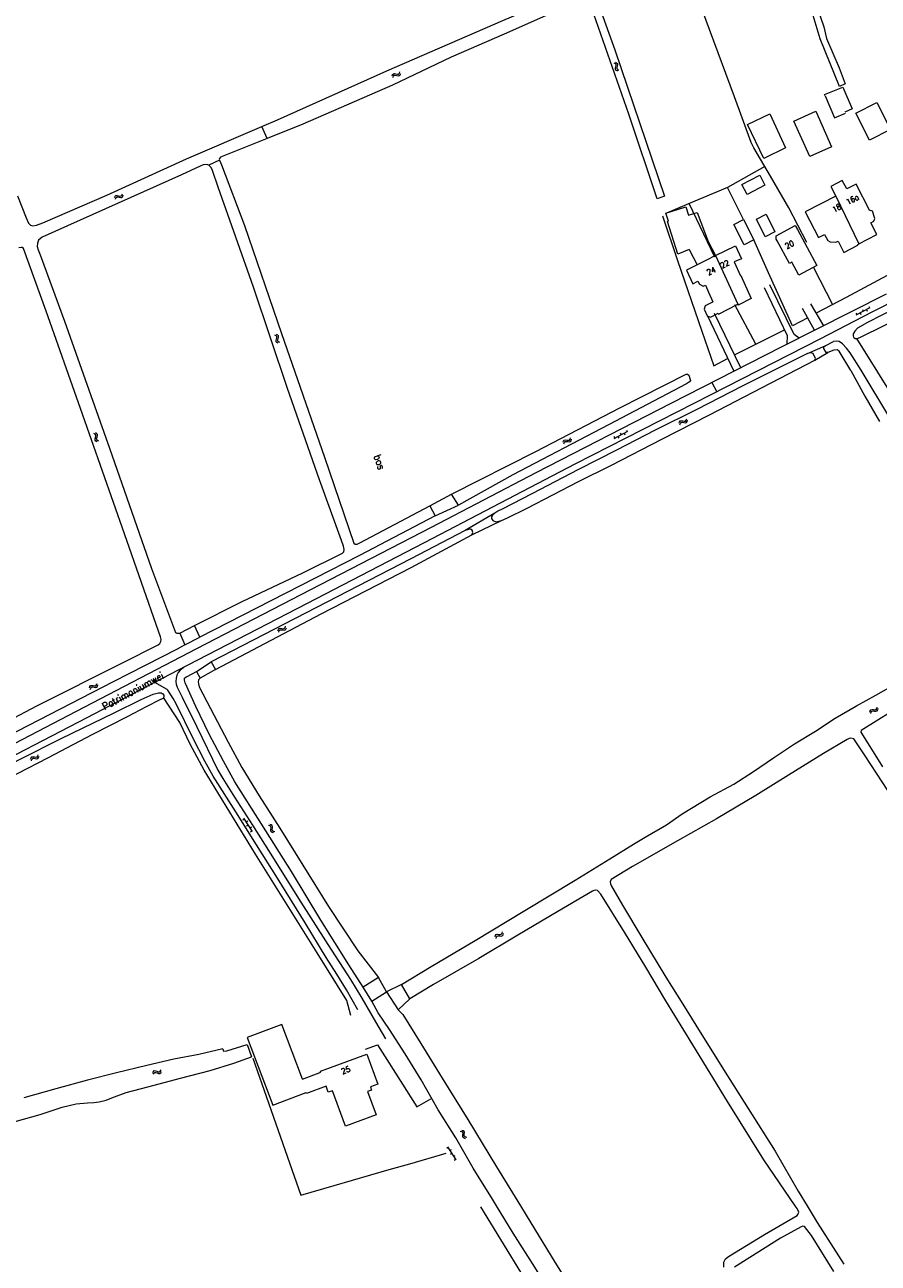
# Model space of a CAD drawing. Header units: metres. Extents: x 189705 to 199106, y 581686 to 588448.
# Tile 358 of 555: x 194713 to 194954, y 587484 to 587834. Entities that reach past the tile are written whole.
import ezdxf

# ---------------------------------------------------------------- set-up
doc = ezdxf.new("R2010")
doc.units = ezdxf.units.M
doc.layers.add('B-WA-OG-GBKN-G', color=7, linetype='Continuous', lineweight=18)
doc.styles.add('Style-STANDARD', font='STANDARD.shx')

msp = doc.modelspace()

# ---------------------------------------------------------------- linework, layer by layer
at = {"layer": 'B-WA-OG-GBKN-G'}
for p, q in [((194879.5, 587823.33), (194879.868, 587823.154)), ((194879.868, 587823.154), (194880.093, 587822.915)), ((194880.014, 587822.19), (194879.899, 587821.799)), ((194879.899, 587821.799), (194879.926, 587821.471)), ((194879.926, 587821.471), (194880.158, 587821.226)), ((194879.954, 587823.532), (194880.323, 587823.359)), ((194880.123, 587822.59), (194880.014, 587822.19)), ((194880.093, 587822.915), (194880.123, 587822.59)), ((194880.158, 587821.226), (194880.528, 587821.051)), ((194880.323, 587823.359), (194880.549, 587823.123)), ((194880.467, 587822.394), (194880.354, 587822.002)), ((194880.354, 587822.002), (194880.382, 587821.674)), ((194880.382, 587821.674), (194880.612, 587821.428)), ((194880.58, 587822.785), (194880.467, 587822.394)), ((194880.549, 587823.123), (194880.58, 587822.785)), ((194880.612, 587821.428), (194880.981, 587821.253)), ((194816.799, 587819.639), (194816.957, 587820.015)), ((194816.957, 587820.015), (194817.185, 587820.25)), ((194817.018, 587819.194), (194817.18, 587819.568)), ((194817.18, 587819.568), (194817.41, 587819.802)), ((194817.185, 587820.25), (194817.521, 587820.294)), ((194817.41, 587819.802), (194817.733, 587819.845)), ((194817.521, 587820.294), (194817.916, 587820.196)), ((194817.733, 587819.845), (194818.137, 587819.751)), ((194817.916, 587820.196), (194818.312, 587820.098)), ((194818.137, 587819.751), (194818.533, 587819.651)), ((194818.312, 587820.098), (194818.639, 587820.139)), ((194818.533, 587819.651), (194818.86, 587819.691)), ((194818.639, 587820.139), (194818.876, 587820.378)), ((194818.86, 587819.691), (194819.096, 587819.932)), ((194818.876, 587820.378), (194819.037, 587820.754)), ((194819.096, 587819.932), (194819.256, 587820.308)), ((194740.424, 587785.923), (194740.583, 587786.3)), ((194738.348, 587785.18), (194738.506, 587785.556)), ((194738.506, 587785.556), (194738.733, 587785.791)), ((194738.569, 587784.735), (194738.729, 587785.11)), ((194738.729, 587785.11), (194738.959, 587785.344)), ((194738.733, 587785.791), (194739.069, 587785.836)), ((194738.959, 587785.344), (194739.282, 587785.388)), ((194739.069, 587785.836), (194739.464, 587785.739)), ((194739.282, 587785.388), (194739.686, 587785.295)), ((194739.464, 587785.739), (194739.861, 587785.643)), ((194739.686, 587785.295), (194740.082, 587785.196)), ((194739.861, 587785.643), (194740.187, 587785.684)), ((194740.082, 587785.196), (194740.409, 587785.237)), ((194740.187, 587785.684), (194740.424, 587785.923)), ((194740.409, 587785.237), (194740.644, 587785.478)), ((194740.644, 587785.478), (194740.804, 587785.855)), ((194948.048, 587752.584), (194948.277, 587752.14)), ((194948.099, 587752.048), (194952.009, 587754.067)), ((194949.166, 587752.599), (194949.395, 587752.154)), ((194949.825, 587753.502), (194950.054, 587753.057)), ((194950.943, 587753.516), (194951.172, 587753.072)), ((194951.602, 587754.419), (194951.831, 587753.975)), ((194784.027, 587746.133), (194783.664, 587746.32)), ((194784.016, 587744.776), (194784.141, 587745.162)), ((194784.036, 587744.437), (194784.016, 587744.776)), ((194784.249, 587745.88), (194784.027, 587746.133)), ((194784.254, 587744.194), (194784.036, 587744.437)), ((194784.487, 587746.321), (194784.124, 587746.508)), ((194784.141, 587745.162), (194784.266, 587745.551)), ((194784.266, 587745.551), (194784.249, 587745.88)), ((194784.617, 587744.009), (194784.254, 587744.194)), ((194784.478, 587744.956), (194784.6, 587745.352)), ((194784.498, 587744.63), (194784.478, 587744.956)), ((194784.711, 587746.068), (194784.487, 587746.321)), ((194784.715, 587744.384), (194784.498, 587744.63)), ((194784.6, 587745.352), (194784.728, 587745.74)), ((194784.728, 587745.74), (194784.711, 587746.068)), ((194785.077, 587744.197), (194784.715, 587744.384)), ((194897.979, 587721.385), (194898.112, 587721.77)), ((194898.112, 587721.77), (194898.324, 587722.019)), ((194898.228, 587720.955), (194898.364, 587721.339)), ((194898.324, 587722.019), (194898.656, 587722.086)), ((194898.364, 587721.339), (194898.578, 587721.588)), ((194898.578, 587721.588), (194898.898, 587721.652)), ((194898.656, 587722.086), (194899.057, 587722.014)), ((194898.898, 587721.652), (194899.307, 587721.585)), ((194899.057, 587722.014), (194899.459, 587721.944)), ((194899.307, 587721.585), (194899.709, 587721.512)), ((194899.459, 587721.944), (194899.782, 587722.006)), ((194899.709, 587721.512), (194900.032, 587721.574)), ((194899.782, 587722.006), (194900.002, 587722.26)), ((194900.002, 587722.26), (194900.138, 587722.646)), ((194900.032, 587721.574), (194900.251, 587721.83)), ((194900.251, 587721.83), (194900.387, 587722.216)), ((194732.82, 587718.277), (194732.455, 587718.462)), ((194732.818, 587716.92), (194732.941, 587717.308)), ((194732.841, 587716.582), (194732.818, 587716.92)), ((194733.044, 587718.026), (194732.82, 587718.277)), ((194733.061, 587716.34), (194732.841, 587716.582)), ((194733.279, 587718.469), (194732.914, 587718.653)), ((194732.941, 587717.308), (194733.063, 587717.697)), ((194733.063, 587717.697), (194733.044, 587718.026)), ((194733.426, 587716.158), (194733.061, 587716.34)), ((194733.504, 587718.218), (194733.279, 587718.469)), ((194733.279, 587717.103), (194733.399, 587717.501)), ((194733.302, 587716.778), (194733.279, 587717.103)), ((194733.521, 587716.534), (194733.302, 587716.778)), ((194733.399, 587717.501), (194733.523, 587717.889)), ((194733.523, 587717.889), (194733.504, 587718.218)), ((194733.884, 587716.349), (194733.521, 587716.534)), ((194865.161, 587715.977), (194865.291, 587716.363)), ((194865.291, 587716.363), (194865.5, 587716.615)), ((194865.5, 587716.615), (194865.832, 587716.684)), ((194865.547, 587715.935), (194865.759, 587716.186)), ((194865.759, 587716.186), (194866.078, 587716.253)), ((194865.832, 587716.684), (194866.233, 587716.616)), ((194866.078, 587716.253), (194866.488, 587716.19)), ((194866.233, 587716.616), (194866.636, 587716.549)), ((194866.488, 587716.19), (194866.89, 587716.12)), ((194866.636, 587716.549), (194866.959, 587716.614)), ((194866.89, 587716.12), (194867.212, 587716.185)), ((194866.959, 587716.614), (194867.177, 587716.87)), ((194867.177, 587716.87), (194867.309, 587717.257)), ((194867.212, 587716.185), (194867.43, 587716.443)), ((194867.43, 587716.443), (194867.561, 587716.83)), ((194879.55, 587717.635), (194879.777, 587717.19)), ((194879.598, 587717.099), (194883.519, 587719.097)), ((194880.668, 587717.644), (194880.895, 587717.198)), ((194881.332, 587718.543), (194881.559, 587718.098)), ((194882.45, 587718.552), (194882.677, 587718.106)), ((194883.114, 587719.451), (194883.341, 587719.006)), ((194865.414, 587715.55), (194865.547, 587715.935)), ((194786.344, 587663.334), (194786.561, 587663.59)), ((194786.561, 587663.59), (194786.692, 587663.978)), ((194784.548, 587662.691), (194784.677, 587663.078)), ((194784.677, 587663.078), (194784.885, 587663.33)), ((194784.802, 587662.264), (194784.934, 587662.65)), ((194784.885, 587663.33), (194785.217, 587663.4)), ((194784.934, 587662.65), (194785.145, 587662.901)), ((194785.145, 587662.901), (194785.464, 587662.97)), ((194785.217, 587663.4), (194785.618, 587663.333)), ((194785.464, 587662.97), (194785.874, 587662.908)), ((194785.618, 587663.333), (194786.021, 587663.268)), ((194785.874, 587662.908), (194786.276, 587662.839)), ((194786.021, 587663.268), (194786.344, 587663.334)), ((194786.276, 587662.839), (194786.599, 587662.905)), ((194786.599, 587662.905), (194786.815, 587663.164)), ((194786.815, 587663.164), (194786.946, 587663.551)), ((194731.221, 587646.537), (194731.359, 587646.92)), ((194731.359, 587646.92), (194731.573, 587647.167)), ((194731.466, 587646.104), (194731.606, 587646.486)), ((194731.573, 587647.167), (194731.906, 587647.23)), ((194731.606, 587646.486), (194731.823, 587646.733)), ((194731.823, 587646.733), (194732.143, 587646.794)), ((194731.906, 587647.23), (194732.306, 587647.154)), ((194732.143, 587646.794), (194732.552, 587646.722)), ((194732.306, 587647.154), (194732.707, 587647.079)), ((194732.552, 587646.722), (194732.952, 587646.644)), ((194732.707, 587647.079), (194733.031, 587647.137)), ((194732.952, 587646.644), (194733.276, 587646.703)), ((194733.031, 587647.137), (194733.255, 587647.389)), ((194733.255, 587647.389), (194733.394, 587647.773)), ((194733.276, 587646.703), (194733.499, 587646.956)), ((194733.499, 587646.956), (194733.638, 587647.341)), ((194951.932, 587639.654), (194952.031, 587640.049)), ((194952.031, 587640.049), (194952.22, 587640.316)), ((194952.218, 587639.248), (194952.32, 587639.642)), ((194952.22, 587640.316), (194952.545, 587640.412)), ((194952.32, 587639.642), (194952.511, 587639.909)), ((194952.511, 587639.909), (194952.824, 587640.001)), ((194952.545, 587640.412), (194952.951, 587640.375)), ((194952.824, 587640.001), (194953.238, 587639.97)), ((194952.951, 587640.375), (194953.358, 587640.34)), ((194953.238, 587639.97), (194953.644, 587639.932)), ((194953.358, 587640.34), (194953.674, 587640.43)), ((194953.644, 587639.932), (194953.961, 587640.022)), ((194953.674, 587640.43), (194953.872, 587640.702)), ((194953.872, 587640.702), (194953.973, 587641.098)), ((194953.961, 587640.022), (194954.157, 587640.296)), ((194954.157, 587640.296), (194954.258, 587640.692)), ((194714.606, 587626.351), (194714.737, 587626.737)), ((194714.737, 587626.737), (194714.947, 587626.988)), ((194714.858, 587625.923), (194714.991, 587626.308)), ((194714.947, 587626.988), (194715.278, 587627.057)), ((194714.991, 587626.308), (194715.204, 587626.558)), ((194715.204, 587626.558), (194715.523, 587626.625)), ((194715.278, 587627.057), (194715.679, 587626.988)), ((194715.523, 587626.625), (194715.933, 587626.561)), ((194715.679, 587626.988), (194716.082, 587626.92)), ((194715.933, 587626.561), (194716.335, 587626.49)), ((194716.082, 587626.92), (194716.405, 587626.984)), ((194716.335, 587626.49), (194716.657, 587626.554)), ((194716.405, 587626.984), (194716.623, 587627.24)), ((194716.623, 587627.24), (194716.756, 587627.627)), ((194716.657, 587626.554), (194716.875, 587626.812)), ((194716.875, 587626.812), (194717.008, 587627.199)), ((194774.607, 587609.191), (194775.026, 587609.463)), ((194777.311, 587605.939), (194774.917, 587609.631)), ((194775.57, 587608.624), (194775.99, 587608.896)), ((194775.695, 587607.513), (194776.114, 587607.785)), ((194782.246, 587607.474), (194781.85, 587607.577)), ((194782.654, 587607.758), (194782.258, 587607.861)), ((194782.927, 587607.56), (194782.654, 587607.758)), ((194783.015, 587607.243), (194782.927, 587607.56)), ((194776.658, 587606.946), (194777.078, 587607.218)), ((194776.783, 587605.834), (194777.202, 587606.106)), ((194782.517, 587607.276), (194782.246, 587607.474)), ((194782.606, 587606.958), (194782.517, 587607.276)), ((194782.53, 587606.147), (194782.568, 587606.552)), ((194782.624, 587605.821), (194782.53, 587606.147)), ((194782.568, 587606.552), (194782.606, 587606.958)), ((194782.89, 587605.631), (194782.624, 587605.821)), ((194783.285, 587605.53), (194782.89, 587605.631)), ((194782.942, 587606.423), (194782.975, 587606.837)), ((194783.033, 587606.11), (194782.942, 587606.423)), ((194782.975, 587606.837), (194783.015, 587607.243)), ((194783.298, 587605.917), (194783.033, 587606.11)), ((194783.692, 587605.813), (194783.298, 587605.917)), ((194845.949, 587576.091), (194846.057, 587576.484)), ((194846.057, 587576.484), (194846.251, 587576.747)), ((194846.227, 587575.679), (194846.337, 587576.071)), ((194846.251, 587576.747), (194846.578, 587576.836)), ((194846.337, 587576.071), (194846.534, 587576.334)), ((194846.534, 587576.334), (194846.848, 587576.419)), ((194846.578, 587576.836), (194846.982, 587576.791)), ((194846.848, 587576.419), (194847.261, 587576.38)), ((194846.982, 587576.791), (194847.388, 587576.748)), ((194847.261, 587576.38), (194847.667, 587576.334)), ((194847.388, 587576.748), (194847.707, 587576.831)), ((194847.667, 587576.334), (194847.985, 587576.417)), ((194847.707, 587576.831), (194847.91, 587577.1)), ((194847.91, 587577.1), (194848.019, 587577.494)), ((194847.985, 587576.417), (194848.187, 587576.687)), ((194848.187, 587576.687), (194848.296, 587577.081)), ((194749.101, 587537.711), (194749.317, 587538.057)), ((194749.247, 587537.237), (194749.466, 587537.581)), ((194749.317, 587538.057), (194749.579, 587538.253)), ((194749.466, 587537.581), (194749.73, 587537.775)), ((194749.579, 587538.253), (194749.917, 587538.243)), ((194749.73, 587537.775), (194750.056, 587537.767)), ((194749.917, 587538.243), (194750.292, 587538.084)), ((194750.056, 587537.767), (194750.44, 587537.61)), ((194750.292, 587538.084), (194750.668, 587537.926)), ((194750.44, 587537.61), (194750.815, 587537.449)), ((194750.668, 587537.926), (194750.997, 587537.914)), ((194750.997, 587537.914), (194751.269, 587538.112)), ((194751.144, 587537.437), (194751.415, 587537.638)), ((194751.269, 587538.112), (194751.486, 587538.458)), ((194751.415, 587537.638), (194751.633, 587537.984)), ((194750.815, 587537.449), (194751.144, 587537.437)), ((194836.513, 587520.955), (194836.117, 587521.055)), ((194836.786, 587520.759), (194836.513, 587520.955)), ((194836.919, 587521.242), (194836.522, 587521.342)), ((194836.877, 587520.443), (194836.786, 587520.759)), ((194836.808, 587519.63), (194836.843, 587520.036)), ((194836.843, 587520.036), (194836.877, 587520.443)), ((194837.193, 587521.047), (194836.919, 587521.242)), ((194837.284, 587520.73), (194837.193, 587521.047)), ((194837.218, 587519.91), (194837.247, 587520.324)), ((194837.247, 587520.324), (194837.284, 587520.73)), ((194832.259, 587516.304), (194832.682, 587516.569)), ((194834.913, 587513.011), (194832.576, 587516.739)), ((194836.904, 587519.305), (194836.808, 587519.63)), ((194837.172, 587519.117), (194836.904, 587519.305)), ((194837.567, 587519.019), (194837.172, 587519.117)), ((194837.311, 587519.598), (194837.218, 587519.91)), ((194837.578, 587519.407), (194837.311, 587519.598)), ((194837.973, 587519.306), (194837.578, 587519.407)), ((194833.213, 587515.722), (194833.637, 587515.987)), ((194833.321, 587514.609), (194833.745, 587514.875)), ((194834.276, 587514.027), (194834.699, 587514.293)), ((194834.383, 587512.914), (194834.807, 587513.18))]:
    msp.add_line(p, q, dxfattribs=at)
at = {"layer": 'B-WA-OG-GBKN-G', "flags": 128}
for points in [[(194780.005, 587805.263), (194784.413, 587807.153), (194815.351, 587821.033), (194848.108, 587835.286), (194863.076, 587841.677), (194867.272, 587843.728), (194871.557, 587846.085), (194876.937, 587849.196), (194881.438, 587851.453), (194889.348, 587854.882), (194897.361, 587858.512), (194912.813, 587865.052), (194933.847, 587873.851), (194934.895, 587874.278)], [(194928.441, 587863.871), (194938.934, 587833.542), (194939.663, 587830.233), (194943.203, 587821.862), (194944.909, 587817.357), (194943.326, 587816.645), (194937.848, 587830.15), (194935.858, 587836.711)], [(194934.082, 587772.486), (194928.983, 587782.295), (194923.785, 587791.304), (194919.072, 587799.246), (194918.36, 587800.823), (194913.647, 587813.708), (194906.558, 587832.765), (194899.074, 587853.23)], [(194869.526, 587840.742), (194848.53, 587831.457), (194833.532, 587824.888), (194816.908, 587817.032), (194791.588, 587805.98), (194781.5, 587801.924)], [(194874.757, 587841.208), (194879.781, 587826.984), (194893.861, 587785.644), (194891.774, 587784.831), (194883.728, 587808.834), (194872.56, 587840.808)], [(194939.288, 587813.984), (194939.14, 587814.336), (194944.329, 587816.422), (194946.901, 587810.267), (194944.855, 587809.405)], [(194939.288, 587813.984), (194941.903, 587807.769), (194944.996, 587809.07)], [(194951.849, 587801.445), (194947.971, 587809.111), (194953.908, 587812.115), (194957.786, 587804.449), (194951.849, 587801.445)], [(194921.952, 587796.279), (194917.33, 587805.827), (194923.683, 587808.902), (194928.113, 587799.261), (194921.952, 587796.279)], [(194934.945, 587796.826), (194930.463, 587806.847), (194936.623, 587809.602), (194941.105, 587799.581), (194934.945, 587796.826)], [(194710.944, 587785.701), (194713.316, 587779.437), (194714.025, 587777.991), (194714.573, 587777.403), (194715.259, 587777.178), (194716.236, 587777.365), (194718.026, 587778.028), (194736.194, 587785.88), (194758.689, 587796.124), (194780.005, 587805.263)], [(194781.5, 587801.924), (194780.005, 587805.263)], [(194781.5, 587801.924), (194768.328, 587796.653), (194768.05, 587796.284), (194767.957, 587796.06), (194767.975, 587795.791)], [(194764.976, 587794.377), (194764.458, 587794.515), (194763.405, 587794.47), (194762.51, 587794.1), (194757.284, 587791.668), (194717.919, 587774.05), (194716.864, 587773.149), (194716.54, 587772.338), (194716.502, 587771.39), (194716.759, 587770.377), (194717.286, 587769.029), (194724.184, 587750.211), (194736.883, 587714.296), (194748.746, 587680.307), (194755.576, 587662.234), (194755.944, 587662.04), (194756.302, 587661.995), (194756.836, 587662.037)], [(194760.905, 587664.21), (194774.443, 587670.973), (194791.624, 587679.081), (194802.841, 587684.652), (194803.16, 587685.014), (194803.272, 587685.631), (194803.113, 587686.594), (194802.56, 587688.172), (194796.299, 587705.383), (194787.253, 587731.158), (194777.675, 587759.857), (194767.685, 587788.174), (194766.006, 587792.838), (194765.629, 587793.733), (194764.976, 587794.377)], [(194767.975, 587795.791), (194764.976, 587794.377)], [(194767.975, 587795.791), (194768.558, 587794.437), (194775.123, 587777.328), (194785.552, 587746.795), (194797.691, 587711.813), (194806.049, 587687.443), (194806.39, 587687.144), (194806.917, 587687.174), (194807.658, 587687.531), (194827.509, 587698.048)], [(194922.202, 587793.972), (194911.649, 587788.098), (194900.615, 587783.433), (194894.438, 587780.79)], [(194922.26, 587788.749), (194917.232, 587786.117), (194915.763, 587788.923), (194920.791, 587791.555), (194922.26, 587788.749)], [(194948.805, 587772.093), (194953.92, 587774.745), (194952.189, 587778.083), (194953.015, 587778.511), (194953.301, 587779.293), (194952.666, 587781.347), (194952.213, 587781.577), (194951.947, 587781.439), (194948.02, 587789.011), (194945.393, 587787.649), (194944.141, 587790.063), (194940.865, 587788.365), (194942.292, 587785.613)], [(194916.227, 587778.99), (194911.649, 587788.098)], [(194908.118, 587768.322), (194900.855, 587783.534)], [(194942.292, 587785.613), (194933.663, 587781.138), (194937.419, 587773.894), (194939.106, 587774.769), (194940.004, 587773.038), (194940.674, 587772.724), (194942.278, 587772.584), (194942.926, 587772.92), (194944.602, 587769.688), (194948.57, 587771.746), (194948.478, 587771.924), (194948.805, 587772.093)], [(194942.292, 587785.613), (194948.805, 587772.093)], [(194893.276, 587780.056), (194897.539, 587767.421), (194904.406, 587747.429), (194907.784, 587737.645), (194911.699, 587739.716)], [(194900.818, 587770.526), (194897.598, 587769.187), (194894.657, 587778.483), (194894.941, 587778.572), (194894.236, 587780.8), (194899.917, 587782.598), (194900.658, 587780.255), (194903.047, 587781.011), (194906.215, 587772.77)], [(194922.627, 587780.481), (194925.085, 587775.487), (194922.296, 587774.114), (194919.837, 587779.108), (194922.627, 587780.481)], [(194916.401, 587771.845), (194913.476, 587777.589), (194916.227, 587778.99), (194919.152, 587773.246), (194916.401, 587771.845)], [(194925.671, 587772.999), (194925.419, 587773.463), (194925.407, 587774.354), (194930.818, 587777.288), (194931.446, 587776.13)], [(194931.446, 587776.13), (194936.918, 587766.038), (194931.81, 587763.269), (194929.842, 587766.9), (194929.174, 587766.537), (194925.671, 587772.999)], [(194906.215, 587772.77), (194908.307, 587768.802)], [(194934.359, 587751.162), (194930.039, 587748.887), (194923.223, 587763.92), (194919.152, 587773.246)], [(195000, 587774.825), (194979.56, 587764.454), (194963.418, 587756.048), (194951.277, 587749.83), (194948.409, 587748.237), (194947.661, 587747.462), (194947.233, 587746.686), (194947.179, 587746.098), (194947.34, 587745.723), (194947.767, 587745.322), (194948.435, 587745.349), (194949.424, 587745.804), (194962.289, 587752.134), (194972.509, 587757.232), (194980.322, 587761.072), (194980.91, 587761.34), (194981.525, 587761.393), (194981.979, 587761.233), (194982.514, 587760.698), (194984.263, 587757.948), (194987.363, 587752.626), (194992.753, 587743.094), (195000, 587730.335)], [(194700.419, 587633.064), (194716.331, 587641.417), (194740.615, 587653.643), (194750.661, 587658.672), (194751.171, 587659.053), (194751.464, 587659.64), (194751.492, 587660.236), (194751.358, 587660.939), (194750.764, 587662.588), (194741.125, 587690.074), (194728.697, 587725.541), (194719.014, 587753.116), (194712.624, 587770.818), (194712.262, 587771.074), (194711.89, 587771.106), (194711.306, 587770.95)], [(194900.818, 587770.526), (194903.096, 587766.208)], [(194908.307, 587768.802), (194905.701, 587767.504), (194903.096, 587766.208)], [(194908.307, 587768.802), (194913.905, 587771.588), (194915.634, 587767.914), (194913.59, 587766.995), (194915.336, 587763.109), (194915.438, 587763.154), (194918.366, 587756.641), (194914.687, 587754.809)], [(194908.307, 587768.802), (194914.583, 587755.013)], [(194903.096, 587766.208), (194900.08, 587764.709)], [(194935.975, 587765.429), (194941.322, 587754.934)], [(194976.892, 587765.135), (194952.508, 587752.747), (194937.769, 587745.141), (194906.994, 587729.368), (194868.487, 587709.76), (194828.247, 587688.732), (194792.821, 587670.412), (194756.186, 587651.411), (194730.518, 587638.052), (194698.088, 587621.233)], [(194900.08, 587764.709), (194901.837, 587760.8), (194903.323, 587761.54), (194903.763, 587760.732), (194904.8, 587760.128), (194905.474, 587760.408), (194906.339, 587758.483)], [(194958.019, 587763.822), (194945.182, 587756.958), (194936.763, 587752.542)], [(194906.294, 587758.463), (194907.528, 587755.717), (194907.399, 587755.651), (194905.4, 587754.628), (194905.067, 587753.616), (194905.913, 587751.733), (194906.89, 587751.369), (194909.03, 587752.464), (194909.148, 587752.233), (194914.583, 587755.013)], [(194922.025, 587759.737), (194928.572, 587746.161), (194928.447, 587743.704)], [(194931.935, 587745.466), (194930.566, 587746.448), (194923.64, 587760.545)], [(194696.937, 587623.979), (194727.562, 587639.898), (194761.644, 587657.617), (194793.847, 587674.364), (194827.922, 587691.94), (194857.574, 587707.41), (194895.707, 587727.09), (194926.938, 587742.942), (194956.653, 587757.952)], [(194919.671, 587743.709), (194913.774, 587754.854)], [(194914.583, 587755.013), (194914.687, 587754.809)], [(194938.864, 587748.966), (194935.21, 587755.186)], [(194906.006, 587751.769), (194913.417, 587736.079)], [(194915.4, 587737.085), (194907.996, 587752.428)], [(194936.305, 587747.673), (194932.883, 587753.808)], [(194913.647, 587740.717), (194927.806, 587747.749)], [(194939.297, 587743.313), (194941.63, 587744.478)], [(194957.542, 587722.886), (194949.483, 587736.393), (194946.364, 587741.296), (194945.322, 587742.606), (194944.173, 587743.836), (194943.291, 587744.452), (194942.489, 587744.585), (194941.688, 587744.505), (194941.63, 587744.478)], [(194995.873, 587669.191), (194986.899, 587683.598), (194973.143, 587705.315), (194960.144, 587726.334), (194948.275, 587745.343)], [(194934.328, 587741.081), (194915.83, 587731.901)], [(194934.328, 587741.081), (194939.297, 587743.313)], [(194936.399, 587739.222), (194936.568, 587739.718), (194935.891, 587741.119), (194935.253, 587741.288), (194934.328, 587741.081)], [(194936.399, 587739.222), (194940.055, 587741.39)], [(194940.055, 587741.39), (194939.594, 587741.405), (194938.874, 587742.552), (194938.835, 587742.933), (194939.297, 587743.313)], [(194946.552, 587736.303), (194943.226, 587741.737), (194942.636, 587742.172), (194941.754, 587742.083), (194940.055, 587741.39)], [(194906.564, 587723.712), (194936.399, 587739.222)], [(194833.622, 587701.341), (194857.438, 587713.389), (194881.212, 587725.762), (194899.958, 587735.24), (194900.398, 587735.223), (194900.694, 587734.951), (194901.127, 587733.77), (194901.167, 587733.443), (194900.895, 587733.062), (194900.083, 587732.541), (194877.991, 587720.924), (194850.969, 587706.756), (194835.624, 587698.157)], [(194946.552, 587736.303), (194950.527, 587729.043), (194954.609, 587721.835)], [(194915.83, 587731.901), (194902.971, 587725.28), (194891.235, 587719.382), (194880.241, 587713.803), (194869.568, 587708.303), (194856.359, 587701.441), (194848.117, 587697.199), (194846.754, 587696.53), (194845.873, 587695.915)], [(194907.238, 587732.943), (194908.686, 587730.235)], [(194847.716, 587693.829), (194849.273, 587694.532), (194854.992, 587697.34), (194869.56, 587704.868), (194878.897, 587709.539), (194893.092, 587716.827), (194906.564, 587723.712)], [(194827.509, 587698.048), (194833.622, 587701.341)], [(194835.624, 587698.157), (194833.622, 587701.341)], [(194829.049, 587695.158), (194807.626, 587683.99), (194782.578, 587671.123), (194762.505, 587660.893)], [(194827.509, 587698.048), (194829.049, 587695.158)], [(194829.049, 587695.158), (194835.624, 587698.157)], [(194845.873, 587695.915), (194837.443, 587691.075)], [(194845.873, 587695.915), (194845.258, 587695.38), (194844.964, 587694.899), (194844.964, 587694.444), (194845.338, 587693.909), (194845.712, 587693.641), (194846.354, 587693.534), (194847.716, 587693.829)], [(194839.356, 587689.812), (194847.716, 587693.829)], [(194837.443, 587691.075), (194822.144, 587682.977), (194765.706, 587653.909)], [(194766.876, 587651.685), (194796.798, 587667.422), (194822.265, 587680.559), (194839.356, 587689.812)], [(194839.356, 587689.812), (194839.66, 587690.497), (194839.435, 587691.151), (194838.996, 587691.383), (194838.414, 587691.334), (194837.443, 587691.075)], [(194756.836, 587662.037), (194760.905, 587664.21)], [(194762.505, 587660.893), (194760.905, 587664.21)], [(194756.836, 587662.037), (194758.216, 587658.74)], [(194758.216, 587658.74), (194762.505, 587660.893)], [(194758.216, 587658.74), (194756.035, 587657.492), (194737.93, 587648.2), (194701.831, 587629.622)], [(194761.47, 587651.117), (194765.706, 587653.909)], [(194765.706, 587653.909), (194766.876, 587651.685)], [(194757.91, 587652.305), (194756.881, 587651.502), (194756.347, 587650.859), (194755.972, 587650.164), (194755.732, 587649.308), (194755.678, 587648.344), (194755.785, 587647.595), (194756.079, 587646.739), (194757.47, 587643.876), (194761.603, 587635.522), (194767.557, 587623.285), (194768.915, 587620.868), (194772.23, 587615.57), (194777.325, 587607.721), (194783.035, 587598.697), (194790.376, 587586.973), (194798.674, 587573.943), (194805.025, 587564.063), (194808.301, 587558.79), (194812.124, 587552.074), (194814.973, 587547.23)], [(194808.674, 587561.851), (194804.574, 587568.217), (194796.71, 587580.841), (194788.346, 587594.543), (194780.018, 587607.886), (194772.397, 587619.984), (194769.186, 587625.766), (194765.13, 587633.427), (194761.357, 587641.281), (194758.279, 587647.977), (194758.09, 587648.686), (194758.148, 587649.28), (194758.59, 587649.635), (194758.866, 587649.776), (194761.47, 587651.117)], [(194761.47, 587651.117), (194762.583, 587649.256)], [(194766.876, 587651.685), (194762.583, 587649.256)], [(194807.162, 587555.426), (194803.958, 587561.113), (194801.231, 587565.555), (194798.219, 587570.292), (194792.234, 587580.048), (194784.438, 587592.654), (194778.512, 587602.16), (194772.613, 587611.424), (194766.208, 587621.518), (194763.891, 587625.752), (194760.603, 587632.2), (194755.721, 587641.997), (194754.899, 587643.532), (194753.455, 587645.859), (194753.188, 587646.073), (194749.727, 587648.049)], [(194762.583, 587649.256), (194762.088, 587648.782), (194761.972, 587648.273), (194762.037, 587647.651), (194762.291, 587646.838), (194765.479, 587640.664), (194770.471, 587631.136), (194774.355, 587624.013), (194779.232, 587616.03), (194785.051, 587606.801), (194791.591, 587596.414), (194798.875, 587584.652), (194807.12, 587572.134), (194812.995, 587564.591)], [(194819.477, 587562.628), (194827.9, 587567.721), (194840.329, 587575.025), (194854.38, 587583.582), (194868.601, 587592.123), (194878.381, 587598.126), (194885.049, 587602.29), (194888.399, 587604.342), (194894.399, 587607.787), (194898.893, 587610.853), (194906.765, 587615.661), (194913.459, 587619.243), (194918.983, 587622.859), (194924.673, 587626.735), (194930.573, 587630.708), (194936.554, 587634.281), (194942.158, 587637.916), (194948.139, 587641.404), (194953.601, 587644.472), (194960.814, 587648.481)], [(194678.718, 587609.012), (194686.471, 587613.051), (194699.71, 587620.097), (194711.642, 587626.372), (194723.277, 587632.188), (194738.223, 587639.503), (194745.877, 587643.209), (194749.299, 587644.707), (194750.734, 587645.159), (194751.483, 587645.159), (194751.964, 587644.864), (194752.231, 587644.463), (194752.285, 587643.955), (194752.044, 587643.553), (194751.346, 587643.211)], [(194751.346, 587643.211), (194747.283, 587641.151), (194741.883, 587638.342), (194732.145, 587633.352), (194719.413, 587626.678), (194711.034, 587622.327), (194692.299, 587612.741), (194684.565, 587608.848), (194682.106, 587607.751), (194681.018, 587607.331)], [(194805.15, 587553.861), (194804.072, 587558.058), (194795.649, 587571.569), (194778.199, 587599.466), (194763.661, 587623.246), (194759.688, 587630.63), (194756.838, 587636.719), (194752.171, 587643.764)], [(194957.973, 587639.739), (194949.42, 587634.503), (194949.383, 587633.961), (194949.519, 587633.751), (194955.473, 587624.154)], [(194957.023, 587617.467), (194950.633, 587627.309), (194947.385, 587632.08), (194946.577, 587632.334), (194946.034, 587632.213), (194945.463, 587631.936), (194938.8, 587628.001), (194928.914, 587621.814), (194919.703, 587616.092), (194908.534, 587609.437), (194897.523, 587603.216), (194884.815, 587595.96), (194878.781, 587592.352), (194878.499, 587591.694), (194878.598, 587591.144), (194878.839, 587590.415), (194881.938, 587585.047), (194887.437, 587575.899), (194894.223, 587564.692), (194899.045, 587557.082), (194902.726, 587551.092), (194910.529, 587538.549), (194917.487, 587527.593), (194925.136, 587515.483), (194931.64, 587504.216), (194934.197, 587500)], [(194930.823, 587500), (194921.964, 587513.047), (194911.711, 587529.506), (194901.82, 587545.519), (194894.254, 587558.047), (194888.558, 587567.55), (194882.556, 587577.454), (194875.824, 587588.197), (194874.912, 587589.181), (194874.318, 587589.317), (194873.833, 587589.205), (194873.451, 587589.006), (194863.68, 587583.251), (194852.35, 587576.577), (194841.334, 587569.965), (194828.518, 587562.639), (194821.812, 587558.593)], [(194812.995, 587564.591), (194808.674, 587561.851)], [(194815.282, 587560.52), (194812.995, 587564.591)], [(194819.477, 587562.628), (194815.282, 587560.52)], [(194821.812, 587558.593), (194819.477, 587562.628)], [(194811.054, 587557.909), (194808.674, 587561.851)], [(194811.054, 587557.909), (194815.282, 587560.52)], [(194815.282, 587560.52), (194818.514, 587555.464)], [(194818.514, 587555.464), (194821.812, 587558.593)], [(194846.346, 587500), (194845.216, 587501.865), (194839.792, 587510.664), (194834.823, 587519.263), (194829.887, 587527.175), (194825.048, 587535.674), (194820.498, 587542.968), (194816.081, 587549.88), (194812.847, 587554.655), (194811.054, 587557.909)], [(194818.514, 587555.464), (194819.831, 587554.167), (194824.947, 587545.893), (194830.956, 587536.1), (194838.236, 587524.469), (194846.387, 587511.063), (194853.146, 587500)], [(194785.636, 587551.352), (194775.841, 587547.663), (194783.061, 587528.495)], [(194791.48, 587535.836), (194785.636, 587551.352)], [(194768.962, 587544.414), (194769.172, 587543.771), (194770.088, 587543.846), (194775.868, 587545.612), (194777.076, 587542.186)], [(194809.264, 587544.306), (194812.685, 587545.537), (194819.731, 587534.448), (194823.857, 587527.999)], [(194707.897, 587523.239), (194717.289, 587525.825), (194723.563, 587527.959), (194727.457, 587528.846), (194730.652, 587529.14), (194732.491, 587529.279), (194733.997, 587529.446), (194735.97, 587529.91), (194737.56, 587530.614), (194741.584, 587532.064), (194747.749, 587533.722), (194756.963, 587536.113), (194765.384, 587538.337), (194772.115, 587540.348), (194777.076, 587542.186)], [(194768.962, 587544.414), (194762.186, 587542.859), (194755.135, 587541.511), (194747.425, 587539.758), (194738.908, 587537.686), (194730.659, 587535.592), (194721.732, 587533.145), (194712.667, 587530.568)], [(194777.441, 587541.76), (194781.831, 587529.108), (194787.248, 587513.742), (194790.972, 587503.011), (194800.442, 587505.772), (194815.98, 587510.3), (194821.866, 587511.89), (194832.117, 587514.89)], [(194796.696, 587537.81), (194796.575, 587538.141), (194809.711, 587542.964), (194812.831, 587534.466), (194810.682, 587533.677), (194811.012, 587532.779), (194809.879, 587532.363), (194812.305, 587525.757), (194803.627, 587522.57), (194799.949, 587532.584), (194798.773, 587532.152), (194798.139, 587533.879)], [(194791.48, 587535.836), (194796.696, 587537.81)], [(194783.061, 587528.495), (194792.559, 587532.055)], [(194798.139, 587533.879), (194792.654, 587531.803), (194792.559, 587532.055)], [(194823.857, 587527.999), (194827.79, 587530.305)], [(194841.842, 587499.721), (194859.861, 587470.303), (194870.332, 587453.267)], [(194899.544, 587413.484), (194887.888, 587432.481), (194881.114, 587443.63), (194876.741, 587450.286), (194874.191, 587454.878), (194871.94, 587459.237), (194868.35, 587464.525), (194862.527, 587474.022), (194857.199, 587482.658), (194851.025, 587492.276), (194846.346, 587500)], [(194853.146, 587500), (194854.718, 587497.427), (194862.889, 587484.093), (194871.474, 587470.238), (194878.561, 587458.373), (194890.411, 587439.54), (194896.526, 587429.216), (194904.643, 587416.399)], [(194910.615, 587484.069), (194911.131, 587485.039), (194911.926, 587485.687), (194922.119, 587491.944), (194931.333, 587497.24), (194931.597, 587497.585), (194931.797, 587498.27), (194931.353, 587499.22), (194930.823, 587500)], [(194934.197, 587500), (194937.063, 587495.275), (194944.525, 587483.512)], [(194941.774, 587481.466), (194935.458, 587491.64), (194933.423, 587494.136), (194933.012, 587494.224), (194932.547, 587494.077), (194926.679, 587490.868), (194913.604, 587482.684)], [(194910.658, 587482.631), (194910.615, 587484.069)]]:
    msp.add_lwpolyline(points, dxfattribs=at)

# ---------------------------------------------------------------- texts
at = {"layer": 'B-WA-OG-GBKN-G', "style": 'Style-STANDARD'}
for s, height, rotation, p in [('18', 1.6, 27.20592, (194941.829, 587780.983)), ('16a', 1.6, 27.12877, (194945.726, 587783.118)), ('20', 1.6, 27.00065, (194928.465, 587770.618)), ('24', 1.6, 26.3087, (194906.306, 587763.21)), ('22', 1.6, 26.3087, (194910.135, 587765.132)), ('bos', 2, 288.96025, (194811.613, 587712.083)), ('Patrimoniumwei', 2, 28.35896, (194735.553, 587640.226)), ('25', 1.6, 20.17394, (194802.819, 587537.233))]:
    msp.add_text(s, height=height, rotation=rotation, dxfattribs=at).set_placement(p)

doc.saveas('drawing.dxf')
